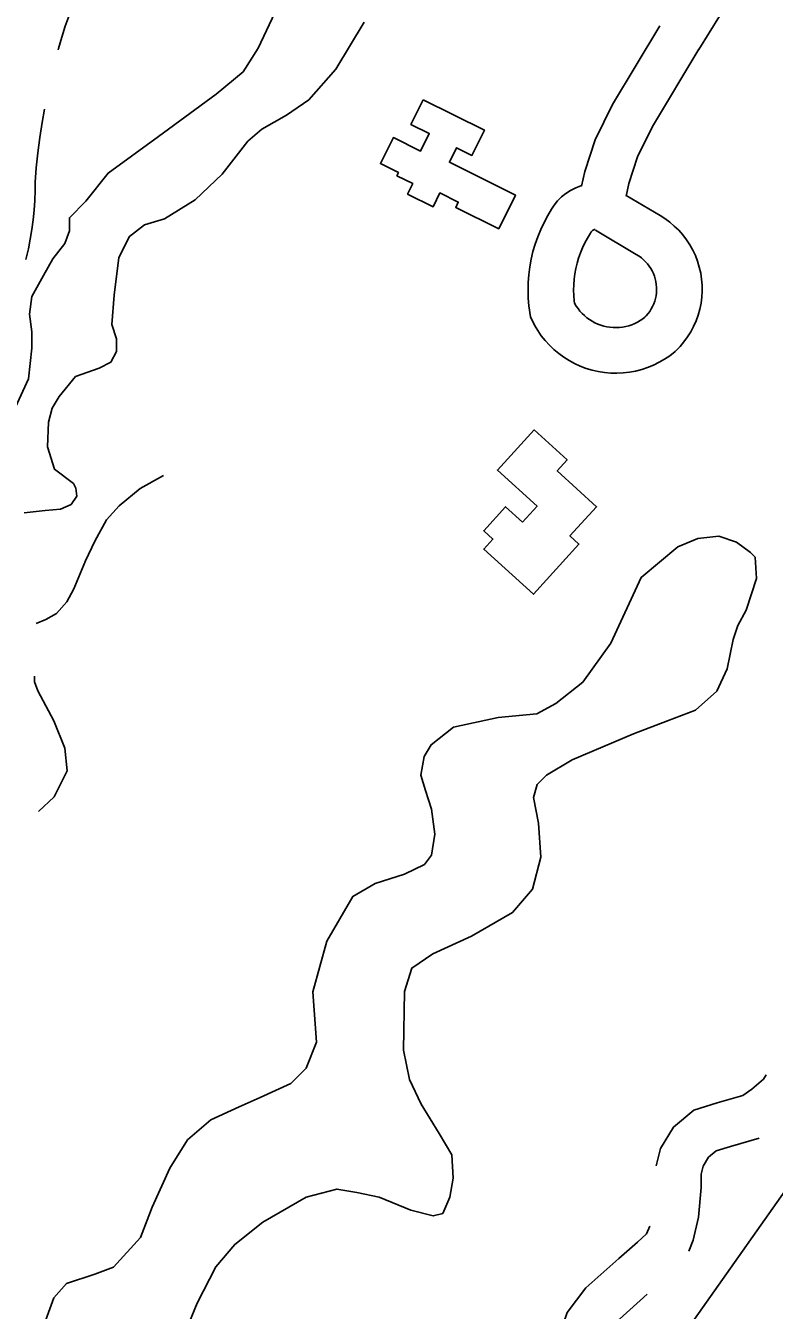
# Model space of a CAD drawing. Extents: x 3297772 to 3335630, y 634068 to 659439.
# Drawn here: x 3307712 to 3308205, y 650098 to 650944 of the extents above; entities that cross this region are included whole.
import ezdxf

# ---------------------------------------------------------------- set-up
doc = ezdxf.new("R2010")
doc.units = 0
for name, color, linetype in [('V-BLDG-OTLN', 7, 'Continuous'), ('V-ROAD-CNTR', 7, 'Continuous'), ('V-SITE-OTLN', 7, 'Continuous'), ('V-TOPO-SHOR', 7, 'Continuous')]:
    doc.layers.add(name, color=color, linetype=linetype)

msp = doc.modelspace()

# ---------------------------------------------------------------- linework, layer by layer
at = {"layer": 'V-BLDG-OTLN'}
for points in [[(3307973.86, 650895.2), (3308014.08, 650875.18), (3308005.8, 650858.54), (3307995.75, 650863.55), (3307991.02, 650854.04), (3308034.52, 650832.39), (3308023.51, 650810.27), (3307995.18, 650824.36), (3307996.91, 650827.84), (3307984.84, 650833.84), (3307980.3, 650824.73), (3307963.5, 650833.09), (3307966.95, 650840.01), (3307956.51, 650845.21), (3307957.51, 650847.21), (3307945.65, 650853.12), (3307954.2, 650870.31), (3307972.09, 650861.4), (3307977.82, 650872.91), (3307965.75, 650878.92)], [(3308039.2, 650617.09), (3308048.77, 650627.61), (3308022.63, 650651.39), (3308046.73, 650677.88), (3308068.48, 650658.1), (3308061.94, 650650.92), (3308087.88, 650627.32), (3308070.35, 650608.05), (3308076.25, 650602.68), (3308046.28, 650569.72), (3308013.66, 650599.39), (3308019.72, 650606.05), (3308013.69, 650611.54), (3308028.01, 650627.27)]]:
    msp.add_lwpolyline(points, close=True, dxfattribs=at)
at = {"layer": 'V-ROAD-CNTR'}
for points in [[(3307733.61, 650928.02), (3307733.87, 650929), (3307736, 650936.33), (3307738.32, 650943.54), (3307740.84, 650950.68), (3307743.55, 650957.76), (3307746.47, 650964.75), (3307749.66, 650971.85)], [(3308182.43, 650972.46), (3308155.1, 650928.24)], [(3308077.9, 650838.2), (3308080.23, 650847.99), (3308086.87, 650868.86), (3308098.37, 650891.98), (3308129.47, 650943.84)], [(3308107.23, 650831.83), (3308109.16, 650839.96), (3308114.76, 650857.57), (3308124.7, 650877.56), (3308155.2, 650928.41)], [(3307712.27, 650790.03), (3307712.51, 650790.92), (3307714.02, 650797.16), (3307715.31, 650803.46), (3307716.38, 650809.79), (3307717.23, 650816.17), (3307717.87, 650822.56), (3307718.28, 650828.97), (3307718.48, 650835.39), (3307718.45, 650840.91), (3307719.24, 650850.4), (3307720.28, 650860.35), (3307721.56, 650870.28), (3307723.05, 650880.16), (3307724.61, 650889.07)], [(3308107.33, 650832.26), (3308129.65, 650818.93), (3308132.72, 650817), (3308135.96, 650814.64), (3308139.02, 650812.05), (3308141.88, 650809.25), (3308144.54, 650806.25), (3308146.98, 650803.07), (3308149.18, 650799.73), (3308151.15, 650796.24), (3308152.85, 650792.61), (3308154.29, 650788.88), (3308155.47, 650785.05), (3308156.37, 650781.14), (3308156.98, 650777.19), (3308157.32, 650773.19), (3308157.37, 650769.18), (3308157.13, 650765.19), (3308156.6, 650761.22), (3308155.8, 650757.29), (3308154.72, 650753.44), (3308153.36, 650749.67), (3308151.74, 650746), (3308149.86, 650742.47), (3308147.73, 650739.07), (3308145.37, 650735.84), (3308142.79, 650732.78), (3308139.64, 650729.56), (3308135.97, 650726.72), (3308132.55, 650724.42), (3308128.99, 650722.36), (3308125.28, 650720.53), (3308121.46, 650718.97), (3308117.55, 650717.67), (3308113.56, 650716.64), (3308109.5, 650715.88), (3308105.4, 650715.4), (3308101.29, 650715.2), (3308097.17, 650715.28), (3308093.06, 650715.63), (3308088.98, 650716.27), (3308084.96, 650717.18), (3308081.01, 650718.36), (3308077.15, 650719.81), (3308073.4, 650721.51), (3308069.76, 650723.47), (3308066.28, 650725.67), (3308062.94, 650728.1), (3308059.78, 650730.75), (3308056.82, 650733.61), (3308054.05, 650736.66), (3308051.49, 650739.89), (3308049.16, 650743.3), (3308047.06, 650746.85), (3308044.32, 650752.32), (3308043.35, 650759.5), (3308042.93, 650764.63), (3308042.78, 650769.78), (3308042.89, 650774.92), (3308043.28, 650780.05), (3308043.93, 650785.16), (3308044.85, 650790.23), (3308046.03, 650795.24), (3308047.48, 650800.18), (3308049.17, 650805.03), (3308051.12, 650809.8), (3308053.32, 650814.45), (3308055.76, 650818.98), (3308058.32, 650823.21), (3308059.96, 650825.76), (3308062.26, 650828.62), (3308064.86, 650831.23), (3308067.73, 650833.53), (3308070.82, 650835.51), (3308074.12, 650837.15), (3308077.56, 650838.42), (3308077.98, 650838.53)], [(3308087.18, 650809.35), (3308113.99, 650793.34), (3308115.89, 650792.14), (3308117.4, 650791.05), (3308118.82, 650789.84), (3308120.15, 650788.54), (3308121.39, 650787.15), (3308122.52, 650785.67), (3308123.55, 650784.11), (3308124.46, 650782.49), (3308125.25, 650780.8), (3308125.93, 650779.06), (3308126.47, 650777.28), (3308126.89, 650775.46), (3308127.18, 650773.62), (3308127.33, 650771.77), (3308127.35, 650769.91), (3308127.24, 650768.04), (3308127, 650766.2), (3308126.63, 650764.37), (3308126.12, 650762.58), (3308125.49, 650760.83), (3308124.74, 650759.12), (3308123.87, 650757.48), (3308122.88, 650755.91), (3308121.78, 650754.4), (3308120.58, 650752.98), (3308119.62, 650752), (3308118.39, 650751.04), (3308116.65, 650749.88), (3308114.84, 650748.83), (3308112.97, 650747.91), (3308111.04, 650747.12), (3308109.06, 650746.46), (3308107.04, 650745.94), (3308104.99, 650745.56), (3308102.92, 650745.32), (3308100.83, 650745.21), (3308098.75, 650745.25), (3308096.67, 650745.43), (3308094.61, 650745.75), (3308092.58, 650746.21), (3308090.58, 650746.81), (3308088.62, 650747.54), (3308086.72, 650748.41), (3308084.9, 650749.39), (3308083.13, 650750.5), (3308081.45, 650751.73), (3308079.85, 650753.07), (3308078.35, 650754.52), (3308076.95, 650756.06), (3308075.66, 650757.69), (3308074.48, 650759.41), (3308073.43, 650761.2), (3308073.38, 650761.28), (3308073.19, 650762.74), (3308072.89, 650766.31), (3308072.79, 650769.88), (3308072.87, 650773.46), (3308073.14, 650777.03), (3308073.59, 650780.58), (3308074.23, 650784.1), (3308075.05, 650787.58), (3308076.05, 650791.01), (3308077.23, 650794.39), (3308078.59, 650797.7), (3308080.12, 650800.94), (3308081.81, 650804.09), (3308083.78, 650807.33), (3308084.35, 650808.23), (3308084.63, 650808.57), (3308084.93, 650808.87), (3308085.26, 650809.14), (3308085.63, 650809.37), (3308086.02, 650809.56), (3308086.43, 650809.72), (3308086.84, 650809.82), (3308086.91, 650809.83)], [(3307719.16, 650550.43), (3307725.52, 650553.17), (3307732.43, 650557.03), (3307739.34, 650564.73), (3307743.94, 650573.2), (3307751.6, 650591.67), (3307757.72, 650604.75), (3307765.39, 650618.61), (3307773.83, 650627.85), (3307787.65, 650639.41), (3307803.01, 650647.9)], [(3307720.58, 650426.82), (3307730.98, 650436.31), (3307739.49, 650453.42), (3307738.11, 650468.3), (3307730.8, 650486.49), (3307720.21, 650506.07), (3307718.16, 650512.16), (3307717.96, 650515.71)], [(3308199.35, 650253.42), (3308197.63, 650250.54), (3308189.96, 650244.03), (3308184.14, 650239.78), (3308167.31, 650235.03), (3308151.96, 650230.2), (3308138.58, 650219.01), (3308129.95, 650204.93), (3308127.1, 650193.44)], [(3308194.81, 650211.62), (3308175.88, 650206.28), (3308166.64, 650203.37), (3308161.59, 650199.15), (3308157.95, 650193.21), (3308156.66, 650188.02), (3308156.68, 650179.22), (3308155.03, 650159.8), (3308151.45, 650144.47), (3308148.5, 650137.35)], [(3308122.84, 650153.85), (3308122.8, 650153.68), (3308120.72, 650148.67), (3308114.85, 650143.31), (3308102.62, 650132.58), (3308080.78, 650113.08), (3308068.45, 650096.9), (3308065.86, 650089.28), (3308063.97, 650084.29), (3308061.9, 650079.37), (3308061.21, 650077.87)], [(3308121.18, 650108.92), (3308102.9, 650092.61), (3308095.28, 650082.62), (3308094.1, 650079.13), (3308091.83, 650073.15), (3308089.35, 650067.26), (3308086.67, 650061.45), (3308083.78, 650055.74), (3308080.69, 650050.14), (3308077.41, 650044.65), (3308073.94, 650039.29), (3308069.36, 650032.72), (3308064.67, 650028.67)]]:
    msp.add_lwpolyline(points, dxfattribs=at)
at = {"layer": 'V-SITE-OTLN'}
msp.add_lwpolyline([(3309273.05, 652491.31), (3309247.01, 652375.45), (3309224.13, 652227.17), (3309199.83, 652009.41), (3309134.02, 651695.82), (3309095.7, 651542.88), (3309061.92, 651444), (3309015.73, 651366.7), (3308977.24, 651307.95), (3308976.38, 651285.31), (3308975.77, 651269.35), (3308971.2, 651235.37), (3308926.62, 651128.74), (3308798.85, 650920.04), (3308618.65, 650674.19), (3308493.84, 650527.26), (3308338.21, 650352.48), (3308239.64, 650216.41), (3308134.92, 650067.98)], dxfattribs=at)
at = {"layer": 'V-TOPO-SHOR'}
for points in [[(3307705.65, 650692.91), (3307714.12, 650711.48), (3307716.4, 650731.6), (3307716.38, 650742.43), (3307714.81, 650754.02), (3307716.34, 650765.63), (3307724.05, 650779.56), (3307730.22, 650790.4), (3307737.93, 650800.47), (3307741.01, 650808.98), (3307740.99, 650817.49), (3307751.8, 650828.34), (3307766.46, 650846.93), (3307799.67, 650870.96), (3307837.52, 650898.88), (3307855.27, 650913.61), (3307865.3, 650929.09), (3307876.09, 650952.32)], [(3307934.88, 650946.24), (3307916.37, 650915.27), (3307898.62, 650895.13), (3307883.95, 650885.05), (3307867.72, 650875.73), (3307858.46, 650867.98), (3307841.48, 650846.3), (3307823.73, 650829.25), (3307803.64, 650816.83), (3307790.5, 650812.94), (3307780.46, 650805.19), (3307773.52, 650791.26), (3307770.48, 650766.5), (3307768.97, 650747.16), (3307772.08, 650737.89), (3307772.09, 650729.38), (3307768.24, 650722.41), (3307760.51, 650718.53), (3307745.05, 650713.09), (3307734.25, 650699.92), (3307729.62, 650692.18)], [(3307729.62, 650692.18), (3307727.32, 650682.89), (3307726.58, 650666.65), (3307731.25, 650651.96), (3307743.64, 650642.7), (3307745.19, 650639.61), (3307745.98, 650634.2), (3307742.12, 650628.78), (3307735.16, 650625.67), (3307725.11, 650624.88), (3307711.19, 650623.31)], [(3307724.57, 650089.68), (3307730.72, 650106.71), (3307739.21, 650116.01), (3307757.76, 650122.23), (3307770.12, 650126.89), (3307787.88, 650146.26), (3307795.58, 650166.38), (3307807.13, 650191.93), (3307818.69, 650210.51), (3307834.14, 650223.69), (3307852.68, 650232.23), (3307866.59, 650238.44), (3307886.69, 650247.76), (3307896.72, 650257.83), (3307903.65, 650274.86), (3307901.27, 650308.11), (3307910.48, 650341.39), (3307927.45, 650370.81), (3307942.12, 650379.34), (3307961.45, 650385.57), (3307974.58, 650391.78), (3307979.21, 650397.98), (3307981.51, 650411.9), (3307979.16, 650428.14), (3307975.27, 650440.51), (3307972.15, 650450.55), (3307974.45, 650462.93), (3307979.08, 650470.68), (3307993.75, 650482.3), (3308023.13, 650488.55), (3308048.65, 650490.91), (3308061.01, 650497.9), (3308078.77, 650511.85), (3308097.28, 650537.41), (3308117.31, 650580.76), (3308141.25, 650600.91), (3308154.39, 650606.35), (3308168.31, 650607.92), (3308179.91, 650604.08), (3308189.21, 650597.13), (3308192.31, 650594.05), (3308193.11, 650580.13), (3308186.19, 650559.23), (3308180.79, 650549.17), (3308177.71, 650539.88), (3308173.88, 650520.54), (3308166.95, 650505.83), (3308153.05, 650493.43), (3308134.5, 650486.44), (3308112.09, 650477.89), (3308071.9, 650460.8), (3308054.91, 650450.71), (3308048.73, 650444.51), (3308046.43, 650436), (3308049.55, 650418.99), (3308051.14, 650396.56), (3308045.77, 650375.67), (3308032.65, 650360.18), (3308005.61, 650344.66), (3307980.11, 650333.01), (3307966.21, 650323.7), (3307961.59, 650308.23), (3307960.89, 650269.56), (3307964.79, 650250.23), (3307972.56, 650234), (3307984.2, 650214.69), (3307992.73, 650200.78), (3307993.53, 650185.32), (3307991.24, 650172.94), (3307986.61, 650162.1), (3307980.43, 650160.54), (3307965.73, 650164.38), (3307944.83, 650172.85), (3307930.13, 650175.92), (3307916.98, 650178.21), (3307896.88, 650172.76), (3307868.29, 650156.46), (3307849.76, 650141.73), (3307837.41, 650127.02), (3307825.08, 650103.02), (3307799.68, 650041.1)]]:
    msp.add_lwpolyline(points, dxfattribs=at)

doc.saveas('drawing.dxf')
